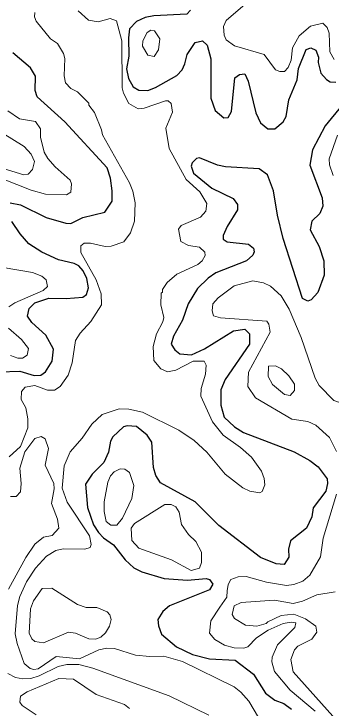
# Model space of a CAD drawing. Extents: x 763.2 to 816.8, y 7896.5 to 7952.7.
# Drawn here: x 794.826 to 796.383, y 7932.963 to 7936.371 of the extents above; entities that cross this region are included whole.
import ezdxf

# ---------------------------------------------------------------- set-up
doc = ezdxf.new("R2010")
doc.units = 0
doc.header["$LTSCALE"] = 0.064
doc.layers.add('1', color=7, linetype='Continuous', lineweight=25)
doc.layers.add('2', color=7, linetype='Continuous', lineweight=13)

msp = doc.modelspace()

# ---------------------------------------------------------------- linework, layer by layer
at = {"layer": '1'}
for points in [[(795.6935, 7936.3887), (795.6754, 7936.3702), (795.5137, 7936.3616), (795.471, 7936.3533), (795.4276, 7936.3334), (795.394, 7936.2979), (795.388, 7936.2532), (795.391, 7936.1629), (795.3793, 7936.1008), (795.3891, 7936.054), (795.4116, 7936.0139), (795.4392, 7935.997), (795.484, 7935.9954), (795.521, 7936.0092), (795.6256, 7936.0686), (795.6516, 7936.0969), (795.6656, 7936.1265), (795.6758, 7936.1724), (795.715, 7936.2311), (795.7523, 7936.2397), (795.7744, 7936.2178), (795.792, 7936.1503), (795.7926, 7935.9581), (795.8143, 7935.8977), (795.8564, 7935.8607), (795.878, 7935.8628), (795.8944, 7935.8916), (795.9108, 7936.0572), (795.9337, 7936.0737), (795.9596, 7936.0774), (795.9767, 7936.0408), (796.0128, 7935.8858), (796.0362, 7935.8358), (796.0718, 7935.8063), (796.1076, 7935.8061), (796.1484, 7935.8409), (796.1633, 7935.8678), (796.1755, 7935.9487), (796.216, 7936.0468), (796.2227, 7936.1028), (796.2605, 7936.1964), (796.2839, 7936.2048), (796.3089, 7936.1938), (796.3212, 7936.1593), (796.3201, 7936.1324), (796.3335, 7936.0794), (796.3605, 7936.0484), (796.3781, 7936.0378), (796.4061, 7936.0363)], [(794.8085, 7935.4442), (794.8583, 7935.4334), (794.9845, 7935.3719), (795.0807, 7935.343), (795.1053, 7935.3426), (795.1636, 7935.3723), (795.2716, 7935.3979), (795.3091, 7935.4525), (795.309, 7935.5028), (795.2997, 7935.5648), (795.2841, 7935.6151), (795.0757, 7935.8405), (794.94, 7935.9634), (794.9312, 7935.9958), (794.9325, 7936.0656), (794.908, 7936.1061), (794.8211, 7936.1808)], [(796.4354, 7935.9215), (796.3539, 7935.8224)], [(796.3539, 7935.8224), (796.2911, 7935.7041), (796.2789, 7935.6279), (796.3385, 7935.4689), (796.3427, 7935.4272), (796.3278, 7935.3904)], [(796.3278, 7935.3904), (796.2891, 7935.3529), (796.2808, 7935.3114), (796.325, 7935.2285), (796.3473, 7935.1585), (796.3489, 7935.0878), (796.3173, 7935.0036), (796.2851, 7934.9671), (796.2689, 7934.9602), (796.2431, 7934.9731), (796.1473, 7935.2686), (796.1195, 7935.3829), (796.101, 7935.5028), (796.0702, 7935.5804), (796.0297, 7935.6104), (795.8639, 7935.6204), (795.8252, 7935.6287), (795.7365, 7935.6645), (795.7222, 7935.662), (795.7006, 7935.6398), (795.6959, 7935.6241), (795.7073, 7935.5891), (795.7969, 7935.5152), (795.9022, 7935.4656), (795.9234, 7935.4361), (795.9231, 7935.4087), (795.8721, 7935.3276), (795.8536, 7935.2825), (795.8539, 7935.265), (795.8729, 7935.2515), (795.9777, 7935.2404), (796.0022, 7935.2204), (796.0057, 7935.2035), (795.9987, 7935.1861), (795.9674, 7935.1583), (795.818, 7935.1005), (795.78, 7935.0742), (795.7277, 7935.0233), (795.6814, 7934.9482), (795.6539, 7934.8669), (795.61, 7934.7887), (795.5988, 7934.7494), (795.6165, 7934.7215), (795.6406, 7934.7022), (795.6978, 7934.6969), (795.761, 7934.7271), (795.9041, 7934.8149), (795.9603, 7934.824), (795.9827, 7934.8008), (795.9826, 7934.7495), (795.8634, 7934.5758), (795.8417, 7934.5258), (795.8412, 7934.4501), (795.8583, 7934.3911), (795.9081, 7934.3438), (795.9534, 7934.3155), (796.2024, 7934.2203), (796.2791, 7934.1791), (796.3192, 7934.1482), (796.3639, 7934.0883), (796.3657, 7934.0656), (796.3577, 7934.0273), (796.2954, 7933.9455), (796.2884, 7933.9014), (796.2629, 7933.8467), (796.1833, 7933.7833), (796.1736, 7933.7428), (796.1748, 7933.7034), (796.1519, 7933.6683), (796.1129, 7933.671), (796.0365, 7933.7029), (795.8312, 7933.8591), (795.716, 7933.9756), (795.5459, 7934.0692), (795.5232, 7934.1044), (795.5113, 7934.1445), (795.5026, 7934.2684), (795.4794, 7934.3029), (795.4273, 7934.3447), (795.3823, 7934.3481), (795.3634, 7934.3432), (795.3122, 7934.2951), (795.3005, 7934.2739), (795.2909, 7934.2202), (795.2673, 7934.1694), (795.2094, 7934.1106), (795.1778, 7934.0621), (795.1875, 7933.9474), (795.2167, 7933.8633), (795.2405, 7933.8249), (795.2654, 7933.7989), (795.3145, 7933.7642), (795.3716, 7933.691), (795.4153, 7933.652), (795.4545, 7933.6315)], [(794.7544, 7934.6146), (794.8555, 7934.6177), (794.9253, 7934.5965), (794.958, 7934.597), (794.9807, 7934.6136), (795.0143, 7934.6664), (795.0211, 7934.7253), (794.9835, 7934.7936), (794.9147, 7934.8562), (794.8927, 7934.8877), (794.901, 7934.9245), (794.9289, 7934.9529), (794.9976, 7934.976), (795.0831, 7934.9745), (795.1649, 7934.9809), (795.1828, 7934.9942), (795.1918, 7935.026), (795.1848, 7935.0718), (795.1667, 7935.1103), (795.1455, 7935.1348), (795.1223, 7935.1462), (795.0448, 7935.1637), (794.9639, 7935.202), (794.9, 7935.2424), (794.8566, 7935.2919), (794.8161, 7935.3516)], [(795.4545, 7933.6315), (795.5637, 7933.5989), (795.6779, 7933.5906), (795.7699, 7933.5986), (795.7864, 7933.594), (795.8031, 7933.5721)], [(795.8031, 7933.5721), (795.786, 7933.5429), (795.5902, 7933.4649), (795.5579, 7933.4368), (795.5329, 7933.3982), (795.5359, 7933.3663), (795.5513, 7933.3257), (795.624, 7933.2641), (795.7035, 7933.2259), (795.7856, 7933.204), (795.9126, 7933.1979), (796.002, 7933.1293), (796.0614, 7933.0359), (796.1073, 7933.0011), (796.1504, 7932.9858), (796.1882, 7932.9579)]]:
    msp.add_lwpolyline(points, dxfattribs=at)
at = {"layer": '2'}
for points in [[(795.9727, 7936.4292), (795.8676, 7936.3393), (795.8548, 7936.309), (795.8575, 7936.2664), (795.8678, 7936.2439), (795.9088, 7936.2147), (796.0546, 7936.1726), (796.1101, 7936.0965), (796.1321, 7936.0877), (796.1539, 7936.0876), (796.1728, 7936.1083), (796.1865, 7936.1447), (796.1931, 7936.2047), (796.2264, 7936.2627), (796.2818, 7936.3102), (796.3426, 7936.3264), (796.3636, 7936.3044), (796.374, 7936.2763), (796.3775, 7936.1847), (796.3977, 7936.1475)], [(794.928, 7936.3787), (794.9264, 7936.3563), (794.935, 7936.3362), (795.0063, 7936.2487), (795.0408, 7936.2255), (795.0688, 7936.1764), (795.0757, 7936.1521), (795.0725, 7936.0673), (795.0797, 7936.0333), (795.1053, 7936.005), (795.138, 7935.9881), (795.1933, 7935.9334), (795.1946, 7935.9224), (795.2211, 7935.8875), (795.2562, 7935.8018), (795.2603, 7935.7775), (795.3942, 7935.542), (795.4095, 7935.5014), (795.4208, 7935.4428), (795.4175, 7935.3541), (795.3984, 7935.2963), (795.3659, 7935.2524), (795.3035, 7935.2306), (795.2742, 7935.2292), (795.2023, 7935.2457), (795.1713, 7935.2454), (795.1544, 7935.2322), (795.1548, 7935.2003), (795.2299, 7935.0654), (795.2545, 7934.9965), (795.2565, 7934.9426), (795.2043, 7934.8616), (795.1508, 7934.803), (795.1291, 7934.7682), (795.1127, 7934.6581), (795.0917, 7934.5976), (795.0529, 7934.5424), (795.0257, 7934.5243), (794.9916, 7934.5242), (794.9282, 7934.5468), (794.8819, 7934.5385), (794.8628, 7934.5167), (794.8624, 7934.4774), (794.8851, 7934.4375), (794.8949, 7934.3837), (794.8949, 7934.3392), (794.8588, 7934.2467), (794.803, 7934.1971)], [(795.7639, 7935.2015), (795.7368, 7935.2254), (795.6838, 7935.2342), (795.6456, 7935.253), (795.6347, 7935.3139), (795.6479, 7935.3324), (795.7424, 7935.3732), (795.7678, 7935.4028), (795.7725, 7935.4395), (795.738, 7935.4977), (795.6714, 7935.5587), (795.5884, 7935.7097), (795.5721, 7935.8102), (795.6045, 7935.8887), (795.5983, 7935.9318), (795.5834, 7935.9437), (795.5699, 7935.9451), (795.465, 7935.9085), (795.436, 7935.9051), (795.3899, 7935.931), (795.3635, 7935.9815), (795.3569, 7936.0082), (795.3551, 7936.2382), (795.3302, 7936.3367), (795.2986, 7936.3483), (795.2394, 7936.332), (795.1919, 7936.3405), (795.141, 7936.3865)], [(794.7708, 7935.5607), (794.9108, 7935.5055), (794.9811, 7935.4855), (795.0834, 7935.4831), (795.1049, 7935.4964), (795.1084, 7935.5373), (795.102, 7935.5554), (795.0282, 7935.6204), (794.992, 7935.6615), (794.9742, 7935.693), (794.9561, 7935.7667), (794.9572, 7935.8068), (794.9318, 7935.8424), (794.8537, 7935.8556), (794.7959, 7935.8953)], [(794.7507, 7935.6188), (794.8745, 7935.581), (794.8955, 7935.5846), (794.9166, 7935.6078), (794.9276, 7935.6464), (794.91, 7935.6821), (794.8757, 7935.7198), (794.7676, 7935.7866)], [(796.4141, 7935.7766), (796.3743, 7935.6604), (796.3745, 7935.6308), (796.3936, 7935.5783)], [(795.5787, 7935.0517), (795.626, 7935.0933), (795.7287, 7935.1402), (795.7498, 7935.1591), (795.7657, 7935.1855), (795.7639, 7935.2015)], [(794.774, 7935.1256), (794.9173, 7935.1011), (794.9626, 7935.0835), (794.9841, 7935.0658), (794.9902, 7935.0332), (794.969, 7935.0137), (794.8299, 7934.9534), (794.8016, 7934.9333)], [(796.0272, 7932.9163), (795.9786, 7932.9969), (795.9407, 7933.0412), (795.9067, 7933.0666), (795.6542, 7933.1913), (795.5622, 7933.2176), (795.4939, 7933.216), (795.4234, 7933.2227), (795.3199, 7933.2556), (795.2829, 7933.257), (795.2434, 7933.2488), (795.1473, 7933.2045), (795.0332, 7933.2157), (794.9453, 7933.1554), (794.9243, 7933.1523), (794.9062, 7933.1573), (794.8771, 7933.1818), (794.8424, 7933.2801), (794.8326, 7933.3268), (794.843, 7933.4665), (794.8558, 7933.5108), (794.8885, 7933.5828), (794.9321, 7933.6495), (794.9864, 7933.7084), (795.0311, 7933.7374), (795.0685, 7933.7451), (795.175, 7933.7438), (795.1997, 7933.7515), (795.2054, 7933.7654), (795.1971, 7933.8091), (795.0875, 7933.9746), (795.0629, 7934.042), (795.0727, 7934.1518), (795.1025, 7934.2207), (795.1612, 7934.2875), (795.2093, 7934.3565), (795.2599, 7934.4039), (795.342, 7934.432), (795.3905, 7934.4301), (795.457, 7934.4156), (795.6351, 7934.3281), (795.7114, 7934.2775), (795.7732, 7934.2196), (795.8635, 7934.1112), (795.9498, 7934.0451), (795.9837, 7934.0284), (796.0333, 7934.0197), (796.0446, 7934.0266), (796.0584, 7934.0591), (796.0553, 7934.0904), (796.0421, 7934.1257), (795.9923, 7934.1953), (795.939, 7934.2424), (795.8537, 7934.3034), (795.8005, 7934.369), (795.743, 7934.4937), (795.7447, 7934.5323), (795.7659, 7934.6029), (795.769, 7934.6466), (795.7607, 7934.6668), (795.7056, 7934.6667), (795.6205, 7934.6221), (795.5798, 7934.6145), (795.5467, 7934.6284), (795.5133, 7934.6698), (795.51, 7934.7375), (795.5259, 7934.8012), (795.5578, 7934.8588), (795.5621, 7934.8799), (795.5476, 7934.9433), (795.5491, 7934.9995), (795.5556, 7935.0051), (795.5558, 7935.0182), (795.5787, 7935.0517)], [(796.3245, 7934.5462), (796.3048, 7934.5823), (796.2357, 7934.7827), (796.1774, 7934.9221), (796.1385, 7934.9863), (796.0853, 7935.0348), (796.0513, 7935.0501), (795.9982, 7935.06), (795.9074, 7935.0359), (795.8283, 7934.9773), (795.8024, 7934.9473), (795.7989, 7934.9136), (795.8055, 7934.8895), (795.8402, 7934.8795), (796.068, 7934.8623), (796.0781, 7934.8472), (796.0847, 7934.809), (795.9769, 7934.6118), (795.9751, 7934.5416), (796.0123, 7934.4854), (796.1907, 7934.3812), (796.2683, 7934.3698), (796.3089, 7934.3528), (796.3752, 7934.2912), (796.4102, 7934.2228)], [(794.7987, 7934.828), (794.8626, 7934.7734), (794.8977, 7934.7277), (794.891, 7934.6949), (794.8681, 7934.6805), (794.8459, 7934.6805), (794.8097, 7934.6937)], [(796.4628, 7934.5119), (796.462, 7934.4913), (796.444, 7934.4663), (796.4196, 7934.465), (796.3962, 7934.4723), (796.3245, 7934.5462)], [(794.8096, 7934.0014), (794.8372, 7934.0018), (794.8583, 7934.024), (794.8619, 7934.0663), (794.8556, 7934.1412), (794.8805, 7934.2207), (794.9281, 7934.2868), (794.9591, 7934.2958), (794.9787, 7934.2855), (794.9951, 7934.2379), (794.9788, 7934.1555), (795.0214, 7934.0656), (795.0231, 7934.0387), (795.0101, 7933.9672), (795.0406, 7933.891), (795.0461, 7933.8465), (795.0136, 7933.8098), (794.9715, 7933.8015), (794.929, 7933.7676), (794.8846, 7933.7028), (794.7997, 7933.5463)], [(796.4103, 7934.0137), (796.3447, 7933.7968), (796.3313, 7933.7053), (796.2793, 7933.6159), (796.2445, 7933.5868), (796.1997, 7933.5702), (796.1637, 7933.5645), (796.0658, 7933.5807), (795.9658, 7933.6087), (795.9271, 7933.607), (795.8905, 7933.594), (795.8786, 7933.5702), (795.8732, 7933.5389), (795.8713, 7933.508), (795.8367, 7933.4587), (795.7932, 7933.3906), (795.7862, 7933.3307), (795.8121, 7933.2998), (795.8597, 7933.2719), (795.908, 7933.2586), (795.9543, 7933.257), (795.9744, 7933.264), (796.017, 7933.3075), (796.0739, 7933.3457), (796.148, 7933.3788), (796.1867, 7933.3852), (796.2093, 7933.3816), (796.2051, 7933.3578), (796.1206, 7933.2728), (796.0931, 7933.2135), (796.0914, 7933.1896), (796.1049, 7933.1423), (796.1829, 7933.0506), (796.3043, 7932.9485)], [(796.4036, 7933.5329), (796.3123, 7933.5185), (796.2433, 7933.4874), (796.1966, 7933.4758), (796.1052, 7933.492), (795.9418, 7933.4807), (795.9079, 7933.4642), (795.8977, 7933.423), (795.9082, 7933.403), (795.9624, 7933.3706), (796.0187, 7933.3655), (796.0647, 7933.3779), (796.0723, 7933.3872), (796.1374, 7933.4181), (796.1997, 7933.4245), (796.2578, 7933.4019), (796.3084, 7933.3646), (796.313, 7933.336), (796.2889, 7933.3005), (796.2203, 7933.2672), (796.2032, 7933.2488), (796.1853, 7933.2021), (796.1969, 7933.1405), (796.6293, 7932.6583)], [(794.7965, 7933.1321), (794.8332, 7933.1138), (794.8705, 7933.1059), (794.9091, 7933.1087), (794.9501, 7933.1205), (795.0441, 7933.1674), (795.0856, 7933.1764), (795.1441, 7933.1765), (795.2132, 7933.1585), (795.5879, 7933.0238), (795.7836, 7932.928)], [(795.3941, 7932.961), (795.3684, 7932.9806), (795.2297, 7933.029), (795.1178, 7933.1054), (795.0463, 7933.1089), (794.8911, 7933.043), (794.8589, 7933.0213), (794.8556, 7932.9922), (794.8658, 7932.9761), (794.936, 7932.93)]]:
    msp.add_lwpolyline(points, dxfattribs=at)
for points in [[(795.542, 7936.2486), (795.5164, 7936.2886), (795.4987, 7936.292), (795.4807, 7936.28), (795.4593, 7936.2395), (795.457, 7936.2129), (795.4842, 7936.1685), (795.5151, 7936.1621), (795.5358, 7936.194)], [(796.1388, 7934.6286), (796.1104, 7934.644), (796.0758, 7934.6423), (796.0747, 7934.5911), (796.0951, 7934.5524), (796.155, 7934.5032), (796.1815, 7934.4981), (796.2028, 7934.5227), (796.203, 7934.5531), (796.1751, 7934.5948)], [(795.2697, 7933.9286), (795.2697, 7933.9751), (795.2865, 7934.0728), (795.2995, 7934.1033), (795.3187, 7934.1226), (795.347, 7934.1378), (795.3709, 7934.1362), (795.3939, 7934.1194), (795.4141, 7934.0558), (795.4043, 7933.9924), (795.3588, 7933.8954), (795.3317, 7933.8614), (795.3015, 7933.8614), (795.2797, 7933.8791)], [(795.5674, 7933.9618), (795.5988, 7933.9633), (795.6213, 7933.9503), (795.6378, 7933.9252), (795.648, 7933.8637), (795.6831, 7933.8148), (795.7183, 7933.7811), (795.7461, 7933.728), (795.7463, 7933.6785), (795.7373, 7933.6496), (795.696, 7933.6388), (795.6002, 7933.6915), (795.4397, 7933.7479), (795.4046, 7933.7853), (795.4012, 7933.8459), (795.4173, 7933.8696)], [(795.1375, 7933.471), (795.0118, 7933.5519), (794.9642, 7933.5498), (794.9226, 7933.4898), (794.908, 7933.4504), (794.9016, 7933.3306), (794.9148, 7933.3032), (794.9294, 7933.29), (794.972, 7933.2837), (795.0939, 7933.336), (795.1276, 7933.3312), (795.1941, 7933.3031), (795.2262, 7933.3016), (795.253, 7933.3117), (795.2755, 7933.3321), (795.2956, 7933.3649), (795.304, 7933.3979), (795.2974, 7933.4213), (795.2838, 7933.4362), (795.2327, 7933.4567), (795.1809, 7933.4576)]]:
    msp.add_lwpolyline(points, close=True, dxfattribs=at)

doc.saveas('drawing.dxf')
